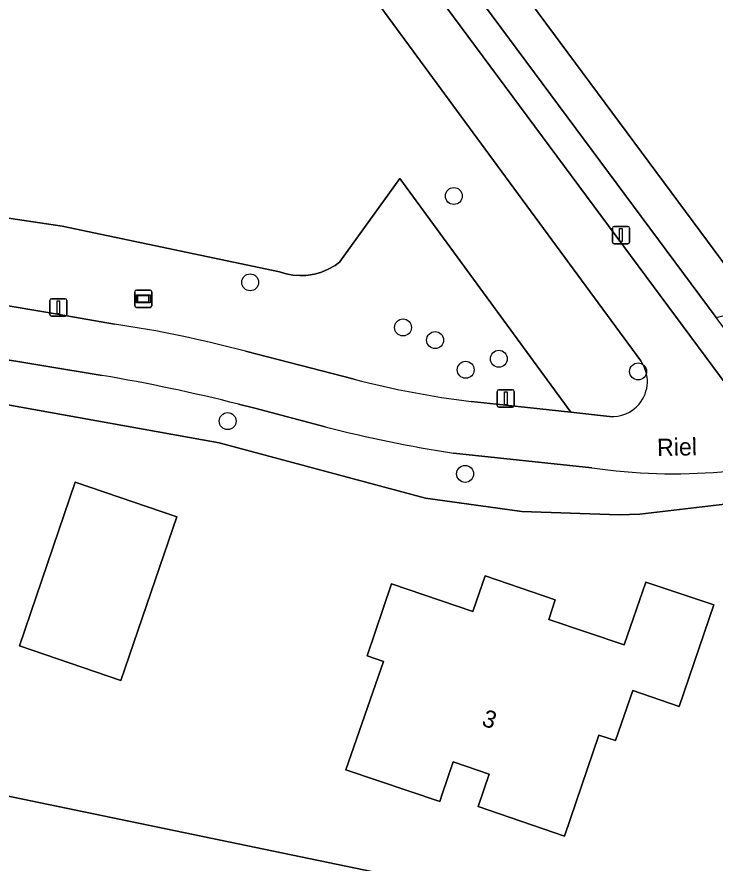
# Model space of a CAD drawing. Extents: x 163426 to 164192, y 380329 to 381641.
# Drawn here: x 163925.42 to 163965.75, y 380973.51 to 381022.35 of the extents above; entities that cross this region are included whole.
import ezdxf

# ---------------------------------------------------------------- set-up
doc = ezdxf.new("R2010")
doc.units = 0
for name, color, linetype in [('IMGEO_Boom', 7, 'Continuous'), ('IMGEO_Erf', 7, 'Continuous'), ('IMGEO_Fietspad_open', 7, 'Continuous'), ('IMGEO_Groenvoorziening', 7, 'Continuous'), ('IMGEO_Informatiebord', 7, 'Continuous'), ('IMGEO_Lichtmast', 7, 'Continuous'), ('IMGEO_Openbare_ruimte_label', 7, 'Continuous'), ('IMGEO_Pand', 7, 'Continuous'), ('IMGEO_Pand_nummerreeks', 7, 'Continuous'), ('IMGEO_Rijbaan_lokaal_open', 7, 'Continuous'), ('IMGEO_Voetpad_open', 7, 'Continuous')]:
    doc.layers.add(name, color=color, linetype=linetype)

msp = doc.modelspace()

# ---------------------------------------------------------------- linework, layer by layer
at = {"layer": 'IMGEO_Boom'}
for centre in [(163950.659, 381012.014), (163938.894, 381007.031), (163947.722, 381004.427), (163949.575, 381003.699), (163953.256, 381002.617), (163951.342, 381001.985), (163961.298, 381001.89), (163937.594, 380999.021), (163951.308, 380995.972)]:
    msp.add_circle(centre, 0.489, dxfattribs=at)
at = {"layer": 'IMGEO_Erf'}
for points in [[(163985.881, 381065.478), (163983.854, 381065.112), (163984.176, 381061.429), (163980.662, 381061.081), (163975.886, 381060.609), (163976.037, 381058.881), (163973.427, 381058.717), (163973.385, 381057.316), (163938.396, 381052.589), (163936.474, 381048.305), (163965.302, 381009.415), (163968.142, 381005.578), (163988.801, 381010.675), (164000, 381012.925), (164008.796, 381014.693), (164009.7, 381016.026), (164011.181, 381014.28), (164018.059, 381014.961)], [(164022.57, 381000), (164024.898, 381006.842), (164025.394, 381008.299), (164023.996, 381008.024), (164000, 381002.141), (163996.432, 381001.266), (163991.135, 381000), (163970.466, 380995.06), (163967.625, 380994.381), (163961.405, 380993.65), (163960.215, 380993.613), (163954.592, 380993.795), (163949.019, 380994.564), (163937.098, 380997.759), (163924.687, 381000), (163899.949, 381004.467), (163899.243, 381001.078), (163899.018, 381000), (163895.976, 380985.403), (163895.569, 380983.45), (163954.825, 380971.177)]]:
    msp.add_lwpolyline(points, dxfattribs=at)
for points in [[(163931.432, 380984.043), (163925.574, 380986.038), (163928.792, 380995.486), (163934.654, 380993.488)], [(163956.519, 380988.708), (163956.138, 380987.574), (163960.498, 380986.111), (163961.745, 380989.725), (163965.678, 380988.42), (163963.671, 380982.543), (163960.989, 380983.471), (163959.986, 380980.573), (163959.041, 380980.896), (163957.045, 380975.064), (163952.06, 380976.771), (163952.698, 380978.635), (163950.616, 380979.347), (163949.978, 380977.483), (163949.839, 380977.066), (163944.423, 380978.88), (163946.599, 380985.141), (163945.652, 380985.47), (163947.06, 380989.62), (163951.757, 380988.022), (163952.463, 380990.096)]]:
    msp.add_lwpolyline(points, close=True, dxfattribs=at)
at = {"layer": 'IMGEO_Fietspad_open'}
for points in [[(163966.446, 381001.057), (163930.523, 381049.491), (163926.717, 381054.622), (163925.556, 381056.187)], [(163923.219, 381054.202), (163924.27, 381052.792), (163924.402, 381052.616), (163926.35, 381050.002), (163928.061, 381047.708), (163938.279, 381034.003), (163942.009, 381028.965), (163953.161, 381013.78), (163961.45, 381002.494)], [(163931.056, 381004.62), (163927.094, 381005.313), (163922.255, 381006.123), (163905.408, 381008.883), (163903.505, 381009.248), (163901.663, 381009.602), (163900.687, 381009.789), (163898.829, 381006.895), (163900.245, 381006.63), (163930.35, 381001.659)], [(163944.899, 381001.443), (163938.622, 381003.049)], [(163938.216, 381000), (163939.156, 380999.76), (163943.235, 380998.687)], [(163959.651, 380999.292), (163957.42, 380999.534), (163953.123, 381000), (163951.657, 381000.159)], [(163950.641, 380997.178), (163958.626, 380996.327)]]:
    msp.add_lwpolyline(points, dxfattribs=at)
for centre, radius, start, end in [((163921.168, 380937.996), 67.354, 74.98129, 81.55835), ((163959.817, 381001.306), 2.019, 319.6904, 36.0385), ((163912.067, 380895.493), 107.729, 75.95213, 80.22871), ((163957.465, 381049.153), 49.337, 255.2447, 263.2397), ((163959.815, 381001.307), 2.022, 265.3619, 319.7156), ((163961.394, 381068.883), 72.507, 255.4958, 261.47104), ((163963.36, 381028.213), 32.235, 261.555, 288.2333)]:
    msp.add_arc(centre, radius, start, end, dxfattribs=at)
at = {"layer": 'IMGEO_Groenvoorziening'}
msp.add_lwpolyline([(163936.474, 381048.305), (163933.77, 381048.138), (163965.814, 381005.004), (163968.142, 381005.578), (163965.302, 381009.415)], close=True, dxfattribs=at)
for points in [[(163923.206, 381034.692), (163914.286, 381019.455), (163918.118, 381011.99), (163922.862, 381011.043), (163928.038, 381010.277), (163940.582, 381007.631), (163940.967, 381007.517), (163941.367, 381007.446), (163941.758, 381007.419), (163942.105, 381007.431), (163942.386, 381007.465), (163942.692, 381007.528), (163943.017, 381007.625), (163943.406, 381007.788), (163943.796, 381008.008), (163944.048, 381008.188), (163947.536, 381013.025), (163957.42, 380999.534), (163959.651, 380999.292)], [(163961.45, 381002.494), (163953.161, 381013.78), (163942.009, 381028.965)], [(163951.657, 381000.159), (163953.123, 381000), (163957.42, 380999.534), (163947.536, 381013.025), (163944.048, 381008.188), (163943.796, 381008.008), (163943.406, 381007.788), (163943.017, 381007.625), (163942.692, 381007.528), (163942.386, 381007.465), (163942.105, 381007.431), (163941.758, 381007.419), (163941.367, 381007.446), (163940.967, 381007.517), (163940.582, 381007.631), (163928.038, 381010.277), (163922.862, 381011.043), (163918.118, 381011.99), (163904.614, 381014.127), (163903.505, 381009.248), (163905.408, 381008.883), (163922.255, 381006.123), (163927.094, 381005.313), (163931.056, 381004.62)], [(163894.123, 381002.969), (163893.814, 381002.022), (163897.624, 381001.36), (163899.243, 381001.078), (163899.949, 381004.467), (163924.687, 381000), (163937.098, 380997.759), (163949.019, 380994.564), (163954.592, 380993.795), (163960.215, 380993.613), (163961.405, 380993.65), (163967.625, 380994.381), (163970.466, 380995.06), (163991.135, 381000), (163996.432, 381001.266), (164000, 381002.141), (164023.996, 381008.024), (164025.394, 381008.299), (164025.538, 381008.722)], [(163930.35, 381001.659), (163900.245, 381006.63), (163898.829, 381006.895)], [(163938.622, 381003.049), (163944.899, 381001.443)], [(163943.235, 380998.687), (163939.156, 380999.76), (163938.216, 381000)], [(163958.626, 380996.327), (163950.641, 380997.178)]]:
    msp.add_lwpolyline(points, dxfattribs=at)
for centre, radius, start, end in [((163921.168, 380937.996), 67.354, 74.98129, 81.55835), ((163959.817, 381001.306), 2.019, 319.6904, 36.0385), ((163912.067, 380895.493), 107.729, 75.95213, 80.22871), ((163957.465, 381049.153), 49.337, 255.2447, 263.2397), ((163959.815, 381001.307), 2.022, 265.3619, 319.7156), ((163961.394, 381068.883), 72.507, 255.4958, 261.47104), ((163963.36, 381028.213), 32.235, 261.555, 288.2333)]:
    msp.add_arc(centre, radius, start, end, dxfattribs=at)
at = {"layer": 'IMGEO_Informatiebord'}
for p, q in [((163932.224, 381005.68), (163932.224, 381006.48)), ((163932.224, 381006.48), (163932.224, 381005.68)), ((163932.324, 381006.58), (163933.114, 381006.58)), ((163933.114, 381006.58), (163932.324, 381006.58)), ((163933.214, 381006.48), (163933.214, 381005.68)), ((163933.214, 381005.68), (163933.214, 381006.48)), ((163933.114, 381005.58), (163932.324, 381005.58)), ((163932.324, 381005.58), (163933.114, 381005.58))]:
    msp.add_line(p, q, dxfattribs=at)
for points in [[(163932.325, 381006.312), (163933.113, 381006.312), (163933.113, 381005.848), (163932.325, 381005.848), (163932.325, 381006.312)], [(163932.39, 381006.247), (163932.39, 381005.913), (163933.048, 381005.913), (163933.048, 381006.247), (163932.39, 381006.247)]]:
    msp.add_lwpolyline(points, dxfattribs=at)
for centre, start, end in [((163932.324, 381006.48), 90, 180), ((163932.324, 381006.48), 90, 180), ((163933.114, 381006.48), 0, 90), ((163933.114, 381006.48), 360, 90), ((163932.324, 381005.68), 180, 270), ((163932.324, 381005.68), 180, 270), ((163933.114, 381005.68), 270, 0), ((163933.114, 381005.68), 270, 0)]:
    msp.add_arc(centre, 0.1, start, end, dxfattribs=at)
at = {"layer": 'IMGEO_Lichtmast'}
for p, q in [((163959.914, 381010.255), (163960.704, 381010.255)), ((163960.704, 381010.255), (163959.914, 381010.255)), ((163959.814, 381009.355), (163959.814, 381010.155)), ((163959.814, 381010.155), (163959.814, 381009.355)), ((163960.804, 381010.155), (163960.804, 381009.355)), ((163960.804, 381009.355), (163960.804, 381010.155)), ((163960.704, 381009.255), (163959.914, 381009.255)), ((163959.914, 381009.255), (163960.704, 381009.255)), ((163927.32, 381005.181), (163927.32, 381005.981)), ((163927.32, 381005.981), (163927.32, 381005.181)), ((163927.42, 381006.081), (163928.21, 381006.081)), ((163928.21, 381006.081), (163927.42, 381006.081)), ((163928.31, 381005.981), (163928.31, 381005.181)), ((163928.31, 381005.181), (163928.31, 381005.981)), ((163928.21, 381005.081), (163927.42, 381005.081)), ((163927.42, 381005.081), (163928.21, 381005.081)), ((163953.159, 380999.926), (163953.159, 381000.726)), ((163953.159, 381000.726), (163953.159, 380999.926)), ((163953.259, 381000.826), (163954.049, 381000.826)), ((163954.049, 381000.826), (163953.259, 381000.826)), ((163954.149, 381000.726), (163954.149, 380999.926)), ((163954.149, 380999.926), (163954.149, 381000.726)), ((163954.049, 380999.826), (163953.259, 380999.826)), ((163953.259, 380999.826), (163954.049, 380999.826))]:
    msp.add_line(p, q, dxfattribs=at)
for points in [[(163960.234, 381010.13), (163960.384, 381010.13), (163960.384, 381009.38), (163960.234, 381009.38), (163960.234, 381010.13)], [(163927.74, 381005.956), (163927.89, 381005.956), (163927.89, 381005.206), (163927.74, 381005.206), (163927.74, 381005.956)], [(163953.579, 381000.701), (163953.729, 381000.701), (163953.729, 380999.951), (163953.579, 380999.951), (163953.579, 381000.701)]]:
    msp.add_lwpolyline(points, dxfattribs=at)
for centre, start, end in [((163959.914, 381010.155), 90, 180), ((163959.914, 381010.155), 90, 180), ((163960.704, 381010.155), 0, 90), ((163960.704, 381010.155), 360, 90), ((163959.914, 381009.355), 180, 270), ((163959.914, 381009.355), 180, 270), ((163960.704, 381009.355), 270, 0), ((163960.704, 381009.355), 270, 0), ((163927.42, 381005.981), 90, 180), ((163927.42, 381005.981), 90, 180), ((163928.21, 381005.981), 0, 90), ((163928.21, 381005.981), 360, 90), ((163927.42, 381005.181), 180, 270), ((163927.42, 381005.181), 180, 270), ((163928.21, 381005.181), 270, 0), ((163928.21, 381005.181), 270, 0), ((163953.259, 381000.726), 90, 180), ((163953.259, 381000.726), 90, 180), ((163954.049, 381000.726), 0, 90), ((163954.049, 381000.726), 360, 90), ((163953.259, 380999.926), 180, 270), ((163953.259, 380999.926), 180, 270), ((163954.049, 380999.926), 270, 0), ((163954.049, 380999.926), 270, 0)]:
    msp.add_arc(centre, 0.1, start, end, dxfattribs=at)
at = {"layer": 'IMGEO_Pand'}
for points in [[(163931.432, 380984.043), (163934.654, 380993.488), (163928.792, 380995.486), (163925.574, 380986.038)], [(163957.045, 380975.064), (163959.041, 380980.896), (163959.986, 380980.573), (163960.989, 380983.471), (163963.671, 380982.543), (163965.678, 380988.42), (163961.745, 380989.725), (163960.498, 380986.111), (163956.138, 380987.574), (163956.519, 380988.708), (163952.463, 380990.096), (163951.757, 380988.022), (163947.06, 380989.62), (163945.652, 380985.47), (163946.599, 380985.141), (163944.423, 380978.88), (163949.839, 380977.066), (163949.978, 380977.483), (163950.616, 380979.347), (163952.698, 380978.635), (163952.06, 380976.771)]]:
    msp.add_lwpolyline(points, close=True, dxfattribs=at)
at = {"layer": 'IMGEO_Rijbaan_lokaal_open'}
msp.add_lwpolyline([(163954.825, 380971.177), (163895.569, 380983.45), (163894.299, 380977.535), (163947.717, 380966.396)], dxfattribs=at)
at = {"layer": 'IMGEO_Voetpad_open'}
for points in [[(163930.805, 381056.087), (163925.556, 381056.187), (163926.717, 381054.622), (163930.523, 381049.491), (163966.446, 381001.057)], [(163969.654, 380999.835), (163969.531, 381000), (163965.814, 381005.004), (163933.77, 381048.138)]]:
    msp.add_lwpolyline(points, dxfattribs=at)

# ---------------------------------------------------------------- texts
at = {"layer": 'IMGEO_Openbare_ruimte_label'}
msp.add_text('Riel', height=1, rotation=1.3748, dxfattribs=at).set_placement((163962.406, 380996.995))
at = {"layer": 'IMGEO_Pand_nummerreeks'}
msp.add_text('3', height=1, rotation=341.1204, dxfattribs=at).set_placement((163952.211, 380981.465))

doc.saveas('drawing.dxf')
